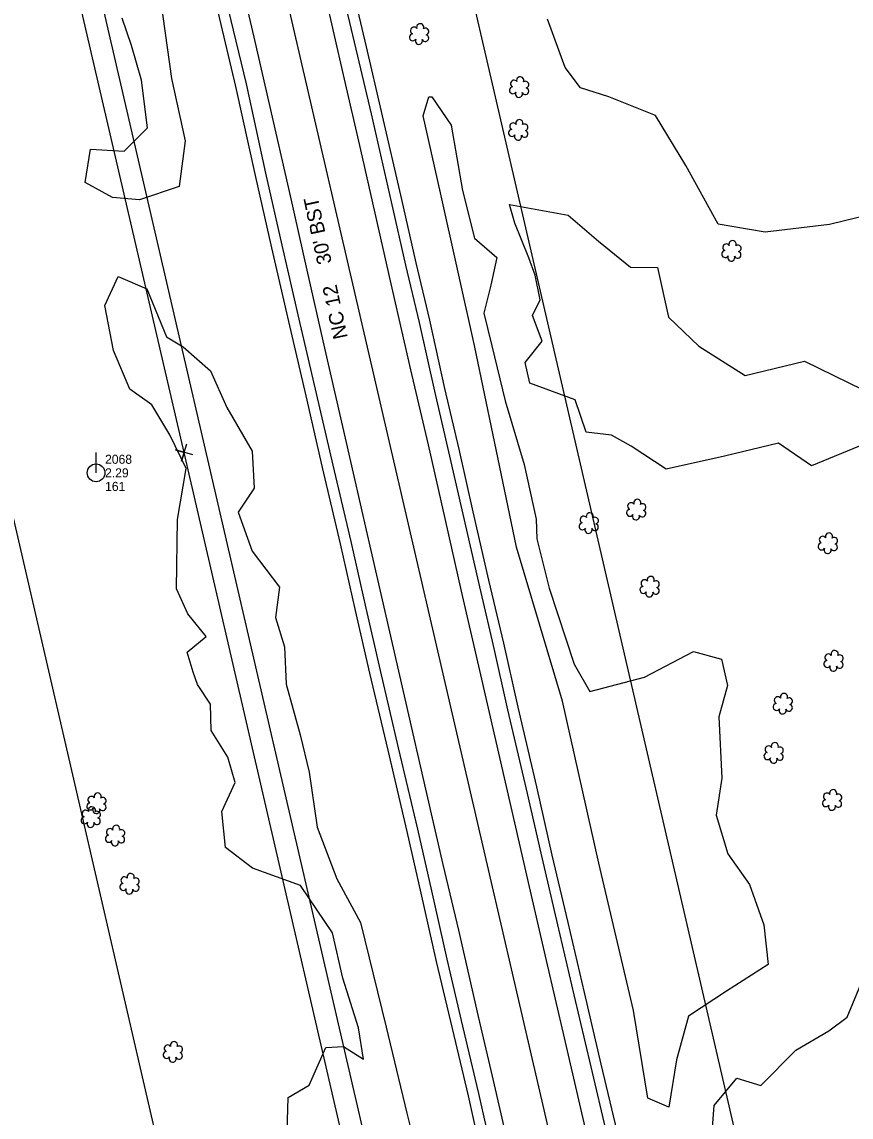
# Model space of a CAD drawing. Extents: x 3040896 to 3051146, y 687568 to 732976.
# Drawn here: x 3046539.5 to 3046768.5, y 709590.6 to 709893.2 of the extents above; entities that cross this region are included whole.
import ezdxf

# ---------------------------------------------------------------- set-up
doc = ezdxf.new("R2010")
doc.units = 0
for name, color, linetype in [('Exist Horizontal Alignment', 7, 'Continuous'), ('Exist Property Corner CELL', 7, 'Continuous'), ('Exist Right of Way Easement Line', 7, 'Continuous'), ('Exist Right of Way Line', 7, 'Continuous'), ('Exist Roads EOP', 7, 'Continuous'), ('Exist Roads EOP Text', 7, 'Continuous'), ('Exist Roads EOT', 7, 'Continuous'), ('Exist Utilities Power Pole CELL', 7, 'Continuous'), ('Exist Utilities Power Pole Cogo Comment', 7, 'Continuous'), ('Exist Utilities Power Pole Cogo Elevation', 7, 'Continuous'), ('Exist Utilities Power Pole Cogo Number', 7, 'Continuous'), ('Exist Utilities Telephone UG Cable', 7, 'Continuous'), ('Exist Utilities Telephone UG FO', 7, 'Continuous'), ('Exist Vegetation Hedge Row', 7, 'Continuous'), ('Exist Vegetation Shrub CELL', 7, 'Continuous')]:
    doc.layers.add(name, color=color, linetype=linetype)

# ---------------------------------------------------------------- blocks, each defined once
blk = doc.blocks.new('EXIST UTILITIES POWER POLE')
at = {"layer": 'Exist Utilities Power Pole CELL'}
for q in [(0, 0.1125), (0, 0)]:
    blk.add_line((0, 0), q, dxfattribs=at)
blk.add_circle((0, 0), 0.049, dxfattribs=at)

msp = doc.modelspace()

# ---------------------------------------------------------------- linework, layer by layer
at = {"layer": 'Exist Horizontal Alignment'}
msp.add_line((3046766.27, 709235.61), (3045901.56, 712973.77), dxfattribs=at)
at = {"layer": 'Exist Property Corner CELL'}
msp.add_line((3046584.31, 709774.26), (3046584.31, 709774.26), dxfattribs=at)
msp.add_lwpolyline([(3046586.7, 709773.54), (3046581.91, 709774.97), (3046584.31, 709774.26), (3046583.59, 709771.86), (3046585.03, 709776.65)], dxfattribs=at)
at = {"layer": 'Exist Right of Way Easement Line'}
for points in [[(3047311.08, 706704.36), (3047238.47, 707011.6), (3047165.1, 707317.98), (3047091.74, 707623), (3047017.1, 707928.7), (3046944.37, 708234.99), (3046873.34, 708542.46), (3046800.68, 708848.44), (3046725.3, 709163.99), (3046654.17, 709471.68), (3046584.31, 709774.26), (3046514.1, 710076.47), (3046443.92, 710377.63), (3046373.52, 710680.16), (3046303.59, 710980.75), (3046233.77, 711284.19), (3046162.88, 711585.07), (3046091.66, 711887.82), (3046022.74, 712188.37), (3045953.13, 712491.09)], [(3047262.41, 706692.92), (3047189.83, 707000.03), (3047116.48, 707306.32), (3047043.15, 707611.22), (3046968.48, 707916.99), (3046895.68, 708223.59), (3046824.66, 708531.06), (3046752.04, 708836.86), (3046676.62, 709152.56), (3046605.45, 709460.43), (3046535.6, 709762.97), (3046465.4, 710065.14), (3046395.22, 710366.28), (3046324.82, 710668.82), (3046254.87, 710969.48), (3046185.08, 711272.85), (3046114.21, 711573.61), (3046042.96, 711876.5), (3045974.01, 712177.18), (3045904.41, 712479.85)]]:
    msp.add_lwpolyline(points, dxfattribs=at)
at = {"layer": 'Exist Right of Way Line'}
for p, q in [((3046814.98, 709246.88), (3045950.27, 712985.04)), ((3046717.56, 709224.35), (3045852.84, 712962.5))]:
    msp.add_line(p, q, dxfattribs=at)
at = {"layer": 'Exist Roads EOP'}
for points in [[(3046627.27, 709904.39), (3046631.69, 709885.64), (3046635.9, 709867.77), (3046641.42, 709843.5), (3046645.4, 709825.97), (3046649.15, 709810.13), (3046653.38, 709791.21), (3046657.28, 709774.44), (3046661.21, 709757.15), (3046665.54, 709738.28), (3046669.64, 709720.92), (3046673.61, 709703.17), (3046678.72, 709681.18), (3046683.02, 709662.32), (3046687.36, 709643.72), (3046691.87, 709624.38), (3046696.54, 709604.5), (3046700.94, 709586.08), (3046705.04, 709567.28)], [(3046674.1, 709559.97), (3046669.91, 709578.33), (3046665.69, 709597.13), (3046661.27, 709615.76), (3046656.9, 709634.28), (3046652.66, 709653.1), (3046648.8, 709670.19), (3046643.51, 709692.65), (3046638.49, 709713.97), (3046634.52, 709731.25), (3046630.37, 709749.68), (3046625.45, 709770.76), (3046620.85, 709790.57), (3046616.08, 709811.06), (3046611.37, 709831.47), (3046606.88, 709851.37), (3046601.46, 709876.06), (3046596.55, 709896.66)]]:
    msp.add_lwpolyline(points, dxfattribs=at)
at = {"layer": 'Exist Roads EOT'}
for points in [[(3046678.86, 709561.15), (3046674.23, 709581.08), (3046669.41, 709601.87), (3046665.57, 709618.43), (3046660.11, 709642.22), (3046655.84, 709660.35), (3046651.02, 709681.21), (3046645.56, 709704.97), (3046640.07, 709729.14), (3046634.95, 709751.56), (3046629.09, 709777), (3046623.14, 709803.06), (3046618.28, 709824.62), (3046613.66, 709845.13), (3046608.92, 709865.71), (3046603.62, 709888.99), (3046597.88, 709913.49), (3046591.87, 709939.52), (3046584.78, 709969.9), (3046579.53, 709992.4), (3046573.4, 710019.07), (3046564.82, 710056.69)], [(3046623.21, 709900.43), (3046628.19, 709878.57), (3046633.01, 709857.83), (3046637.4, 709838.34), (3046641.86, 709818.79), (3046646.82, 709797.11), (3046651.62, 709776.32), (3046656.27, 709756.03), (3046660.82, 709735.9), (3046665.6, 709715.22), (3046670.12, 709695.58), (3046674.53, 709676.35), (3046679.85, 709653.07), (3046684.21, 709633.84), (3046689.2, 709612.52), (3046693.46, 709594.14), (3046697.91, 709575.08), (3046699.96, 709566.25)]]:
    msp.add_lwpolyline(points, dxfattribs=at)
at = {"layer": 'Exist Utilities Telephone UG Cable'}
msp.add_lwpolyline([(3046671.17, 709559.31), (3046666.98, 709577.66), (3046662.76, 709596.46), (3046658.35, 709615.07), (3046653.98, 709633.6), (3046649.73, 709652.44), (3046645.87, 709669.52), (3046640.59, 709691.96), (3046635.56, 709713.3), (3046631.59, 709730.58), (3046627.45, 709749.01), (3046622.53, 709770.08), (3046617.93, 709789.89), (3046613.15, 709810.38), (3046608.45, 709830.8), (3046603.95, 709850.72), (3046598.53, 709875.39), (3046593.63, 709895.98)], dxfattribs=at)
at = {"layer": 'Exist Utilities Telephone UG FO'}
msp.add_lwpolyline([(3046707.97, 709567.92), (3046703.87, 709586.75), (3046699.46, 709605.19), (3046694.79, 709625.06), (3046690.28, 709644.4), (3046685.95, 709663), (3046681.65, 709681.86), (3046676.54, 709703.84), (3046672.57, 709721.59), (3046668.46, 709738.96), (3046664.13, 709757.82), (3046660.2, 709775.11), (3046656.31, 709791.88), (3046652.08, 709810.8), (3046648.33, 709826.65), (3046644.35, 709844.17), (3046638.82, 709868.45), (3046634.61, 709886.33), (3046630.19, 709905.07)], dxfattribs=at)
at = {"layer": 'Exist Vegetation Hedge Row'}
for points in [[(3046575.33, 709916.54), (3046580.82, 709877.57), (3046584.59, 709860.36), (3046582.87, 709847.74), (3046571.95, 709844.01), (3046564.53, 709844.65), (3046556.94, 709848.83), (3046558.41, 709858.08), (3046567.74, 709857.52), (3046574.19, 709863.97), (3046572.47, 709877.08), (3046569.77, 709886.67), (3046567.17, 709894.26)], [(3046796.65, 709904.09), (3046804.56, 709892.15), (3046793.75, 709881.72), (3046790.31, 709868.69), (3046794.08, 709853.26), (3046786.46, 709845.31), (3046781.76, 709841.94), (3046762.48, 709837.2), (3046744.77, 709835.07), (3046731.73, 709837.28), (3046722.79, 709853.55), (3046714.48, 709867.31), (3046701.57, 709872.53), (3046693.74, 709875.02), (3046689.54, 709880.59), (3046684.62, 709893.98)], [(3046652.65, 709872.49), (3046657.99, 709864.68), (3046661.12, 709846.61), (3046664.49, 709833.45), (3046670.65, 709828.1), (3046669, 709820.45), (3046667.03, 709812.76), (3046669.22, 709803.71), (3046672.92, 709788.49), (3046678.22, 709770.91), (3046681.46, 709755.79), (3046681.63, 709750.35), (3046685.11, 709736.76), (3046691.95, 709715.75), (3046696.34, 709708.18), (3046711.41, 709712.16), (3046724.97, 709719.29), (3046732.67, 709717.13), (3046734.33, 709709.86), (3046731.96, 709701.18), (3046732.8, 709684.28), (3046731.22, 709674.07), (3046734.42, 709663.3), (3046740.42, 709654.86), (3046744.4, 709643.7), (3046745.55, 709632.79), (3046734.02, 709625.41), (3046723.51, 709618.51), (3046720.21, 709606.4), (3046718.09, 709593.39), (3046712.35, 709595.81), (3046708.35, 709620.06), (3046698.81, 709660.8), (3046688.75, 709705.52), (3046676.07, 709748.03), (3046664.46, 709803.76), (3046655.03, 709846.01), (3046650.26, 709867.21), (3046651.83, 709872.53), (3046652.65, 709872.49)], [(3046674.14, 709842.77), (3046690.35, 709839.8), (3046698.69, 709832.65), (3046707.54, 709825.4), (3046714.97, 709825.31), (3046718.04, 709811.66), (3046726.45, 709803.64), (3046739.18, 709795.47), (3046755.58, 709799.49), (3046771.62, 709791.63)], [(3046772.07, 709776.49), (3046757.56, 709770.52), (3046748.45, 709776.83), (3046733.5, 709773.2), (3046717.41, 709769.64), (3046707.69, 709775.98), (3046702.29, 709779.01), (3046695.28, 709779.82), (3046692.3, 709788.74), (3046679.7, 709793.35), (3046678.43, 709799.05), (3046683.14, 709805), (3046680.51, 709812.05), (3046682.55, 709816.45), (3046681.21, 709823.18), (3046679.48, 709828), (3046675.58, 709837.62), (3046674.14, 709842.77)], [(3046612.61, 709583.38), (3046613.02, 709596.06), (3046618.8, 709599.42), (3046623.41, 709609.83), (3046628.32, 709610.15), (3046633.78, 709606.59), (3046632.39, 709615.23), (3046628.09, 709629.03), (3046625.26, 709641.47), (3046616.39, 709654.57), (3046603.19, 709659.36), (3046595.73, 709665.08), (3046594.65, 709675.01), (3046598.38, 709683.01), (3046596.3, 709690.05), (3046591.78, 709697.42), (3046591.53, 709704.67), (3046587.99, 709710.1), (3046586.77, 709713.58), (3046585.09, 709719.03), (3046590.36, 709723.35), (3046585.33, 709729.64), (3046582.2, 709736.52), (3046582.4, 709755.76), (3046584.8, 709769.85), (3046580.34, 709779.07), (3046575.34, 709787.37), (3046569.28, 709791.75), (3046564.81, 709802.43), (3046562.38, 709814.87), (3046566.02, 709822.89), (3046574.02, 709819.44), (3046579.43, 709806.18), (3046583.97, 709803.41), (3046591.53, 709796.81), (3046596.07, 709786.66), (3046603.08, 709774.6), (3046603.64, 709764.4), (3046599.19, 709757.73), (3046603.03, 709746.96), (3046610.65, 709737.04), (3046609.51, 709728.64), (3046612, 709720.54), (3046612.43, 709710.2), (3046616.33, 709696.21), (3046618.78, 709685.86), (3046621.04, 709670.74), (3046626.42, 709656.42), (3046633.02, 709644.36), (3046640.03, 709615.45), (3046645.79, 709591.72), (3046654.99, 709554.88)], [(3046729.74, 709581.58), (3046730.63, 709593.85), (3046736.94, 709601.4), (3046743.56, 709599.31), (3046753.2, 709609.13), (3046762.27, 709614.46), (3046767.34, 709618.19), (3046771.57, 709628.41), (3046778.17, 709636.08), (3046780.38, 709645.22), (3046789.17, 709652.74), (3046797.38, 709659.08), (3046804.45, 709649.86), (3046796.36, 709637.33), (3046798.52, 709628.5), (3046807.31, 709623.7), (3046812.8, 709617.53), (3046820.45, 709603.82), (3046817.31, 709597.38), (3046809.11, 709603.91), (3046804.85, 709600.36), (3046799.47, 709592.57), (3046791.85, 709587.82)]]:
    msp.add_lwpolyline(points, dxfattribs=at)
at = {"layer": 'Exist Vegetation Shrub CELL'}
for p, q in [((3046649.23, 709889.66), (3046649.23, 709889.66)), ((3046676.86, 709875), (3046676.86, 709875)), ((3046676.62, 709863.19), (3046676.62, 709863.19)), ((3046735.48, 709829.75), (3046735.48, 709829.75)), ((3046709.19, 709758.26), (3046709.19, 709758.26)), ((3046696.07, 709754.53), (3046696.07, 709754.53)), ((3046762.11, 709748.97), (3046762.11, 709748.97)), ((3046712.9, 709736.97), (3046712.9, 709736.97)), ((3046763.68, 709716.49), (3046763.68, 709716.49)), ((3046749.68, 709704.64), (3046749.68, 709704.64)), ((3046747.15, 709691.06), (3046747.15, 709691.06)), ((3046560.15, 709677.13), (3046560.15, 709677.13)), ((3046763.27, 709678.05), (3046763.27, 709678.05)), ((3046558.56, 709673.31), (3046558.56, 709673.31)), ((3046565.27, 709668.22), (3046565.27, 709668.22)), ((3046569.28, 709654.89), (3046569.28, 709654.89)), ((3046581.24, 709608.45), (3046581.24, 709608.45))]:
    msp.add_line(p, q, dxfattribs=at)
for centre, radius, start, end in [((3046647.75, 709890.79), 0.968, 35.8908, 245.4216), ((3046649.46, 709891.7), 0.99, 334.8391, 200.4717), ((3046650.91, 709890.53), 0.929, 284.4567, 126.0861), ((3046647.43, 709888.96), 0.955, 95.1099, 327.9534), ((3046649.11, 709887.98), 0.984, 151.2797, 21.387), ((3046650.87, 709888.73), 0.937, 204.9913, 73.4601), ((3046675.38, 709876.13), 0.968, 35.8908, 245.4216), ((3046677.09, 709877.04), 0.99, 334.8391, 200.4717), ((3046678.53, 709875.87), 0.929, 284.4567, 126.0861), ((3046675.06, 709874.3), 0.955, 95.1099, 327.9534), ((3046676.73, 709873.32), 0.984, 151.2797, 21.387), ((3046678.5, 709874.07), 0.937, 204.9913, 73.4601), ((3046675.14, 709864.32), 0.968, 35.8908, 245.4216), ((3046676.85, 709865.23), 0.99, 334.8391, 200.4717), ((3046678.29, 709864.06), 0.929, 284.4567, 126.0861), ((3046674.82, 709862.49), 0.955, 95.1099, 327.9534), ((3046676.49, 709861.51), 0.984, 151.2797, 21.387), ((3046678.26, 709862.26), 0.937, 204.9913, 73.4601), ((3046733.99, 709830.88), 0.968, 35.8908, 245.4216), ((3046735.71, 709831.8), 0.99, 334.8391, 200.4717), ((3046737.15, 709830.62), 0.929, 284.4567, 126.0861), ((3046733.68, 709829.05), 0.955, 95.1099, 327.9534), ((3046735.35, 709828.07), 0.984, 151.2797, 21.387), ((3046737.11, 709828.83), 0.937, 204.9913, 73.4601), ((3046709.42, 709760.31), 0.99, 334.8391, 200.4717), ((3046707.39, 709757.56), 0.955, 95.1099, 327.9534), ((3046707.71, 709759.39), 0.968, 35.8908, 245.4216), ((3046710.83, 709757.34), 0.937, 204.9913, 73.4601), ((3046710.86, 709759.13), 0.929, 284.4567, 126.0861), ((3046694.27, 709753.83), 0.955, 95.1099, 327.9534), ((3046694.59, 709755.66), 0.968, 35.8908, 245.4216), ((3046696.3, 709756.57), 0.99, 334.8391, 200.4717), ((3046697.74, 709755.4), 0.929, 284.4567, 126.0861), ((3046709.06, 709756.58), 0.984, 151.2797, 21.387), ((3046695.94, 709752.85), 0.984, 151.2797, 21.387), ((3046697.71, 709753.6), 0.937, 204.9913, 73.4601), ((3046762.34, 709751.01), 0.99, 334.8391, 200.4717), ((3046760.31, 709748.27), 0.955, 95.1099, 327.9534), ((3046760.63, 709750.1), 0.968, 35.8908, 245.4216), ((3046763.75, 709748.04), 0.937, 204.9913, 73.4601), ((3046763.78, 709749.84), 0.929, 284.4567, 126.0861), ((3046761.98, 709747.29), 0.984, 151.2797, 21.387), ((3046713.13, 709739.01), 0.99, 334.8391, 200.4717), ((3046711.1, 709736.27), 0.955, 95.1099, 327.9534), ((3046711.42, 709738.1), 0.968, 35.8908, 245.4216), ((3046714.54, 709736.04), 0.937, 204.9913, 73.4601), ((3046714.57, 709737.84), 0.929, 284.4567, 126.0861), ((3046712.77, 709735.29), 0.984, 151.2797, 21.387), ((3046762.19, 709717.61), 0.968, 35.8908, 245.4216), ((3046763.91, 709718.53), 0.99, 334.8391, 200.4717), ((3046761.88, 709715.78), 0.955, 95.1099, 327.9534), ((3046765.31, 709715.56), 0.937, 204.9913, 73.4601), ((3046765.35, 709717.36), 0.929, 284.4567, 126.0861), ((3046763.55, 709714.8), 0.984, 151.2797, 21.387), ((3046748.2, 709705.77), 0.968, 35.8908, 245.4216), ((3046749.91, 709706.68), 0.99, 334.8391, 200.4717), ((3046751.35, 709705.51), 0.929, 284.4567, 126.0861), ((3046747.88, 709703.94), 0.955, 95.1099, 327.9534), ((3046749.55, 709702.96), 0.984, 151.2797, 21.387), ((3046751.32, 709703.72), 0.937, 204.9913, 73.4601), ((3046745.35, 709690.35), 0.955, 95.1099, 327.9534), ((3046745.66, 709692.19), 0.968, 35.8908, 245.4216), ((3046747.38, 709693.1), 0.99, 334.8391, 200.4717), ((3046748.82, 709691.93), 0.929, 284.4567, 126.0861), ((3046747.02, 709689.38), 0.984, 151.2797, 21.387), ((3046748.78, 709690.13), 0.937, 204.9913, 73.4601), ((3046558.67, 709678.26), 0.968, 35.8908, 245.4216), ((3046560.38, 709679.17), 0.99, 334.8391, 200.4717), ((3046761.79, 709679.17), 0.968, 35.8908, 245.4216), ((3046763.5, 709680.09), 0.99, 334.8391, 200.4717), ((3046764.95, 709678.92), 0.929, 284.4567, 126.0861), ((3046558.35, 709676.43), 0.955, 95.1099, 327.9534), ((3046558.79, 709675.35), 0.99, 334.8391, 200.4717), ((3046561.79, 709676.2), 0.937, 204.9913, 73.4601), ((3046561.82, 709678), 0.929, 284.4567, 126.0861), ((3046761.47, 709677.34), 0.955, 95.1099, 327.9534), ((3046763.15, 709676.36), 0.984, 151.2797, 21.387), ((3046764.91, 709677.12), 0.937, 204.9913, 73.4601), ((3046556.76, 709672.6), 0.955, 95.1099, 327.9534), ((3046557.08, 709674.43), 0.968, 35.8908, 245.4216), ((3046560.02, 709675.45), 0.984, 151.2797, 21.387), ((3046560.2, 709672.38), 0.937, 204.9913, 73.4601), ((3046560.23, 709674.18), 0.929, 284.4567, 126.0861), ((3046558.43, 709671.62), 0.984, 151.2797, 21.387), ((3046563.79, 709669.34), 0.968, 35.8908, 245.4216), ((3046565.5, 709670.26), 0.99, 334.8391, 200.4717), ((3046566.95, 709669.09), 0.929, 284.4567, 126.0861), ((3046563.47, 709667.51), 0.955, 95.1099, 327.9534), ((3046565.14, 709666.53), 0.984, 151.2797, 21.387), ((3046566.91, 709667.29), 0.937, 204.9913, 73.4601), ((3046569.51, 709656.93), 0.99, 334.8391, 200.4717), ((3046567.48, 709654.18), 0.955, 95.1099, 327.9534), ((3046567.8, 709656.01), 0.968, 35.8908, 245.4216), ((3046570.92, 709653.96), 0.937, 204.9913, 73.4601), ((3046570.95, 709655.76), 0.929, 284.4567, 126.0861), ((3046569.15, 709653.2), 0.984, 151.2797, 21.387), ((3046579.75, 709609.58), 0.968, 35.8908, 245.4216), ((3046581.47, 709610.49), 0.99, 334.8391, 200.4717), ((3046582.91, 709609.32), 0.929, 284.4567, 126.0861), ((3046579.44, 709607.75), 0.955, 95.1099, 327.9534), ((3046581.11, 709606.77), 0.984, 151.2797, 21.387), ((3046582.87, 709607.52), 0.937, 204.9913, 73.4601)]:
    msp.add_arc(centre, radius, start, end, dxfattribs=at)

# ---------------------------------------------------------------- block references
at = {"layer": 'Exist Utilities Power Pole CELL', "xscale": 50, "yscale": 50}
msp.add_blockref('EXIST UTILITIES POWER POLE', (3046559.95, 709768.61), dxfattribs=at)

# ---------------------------------------------------------------- texts
at = {"layer": 'Exist Roads EOP Text'}
msp.add_text("NC 12    30' BST", height=4, rotation=102.0567, dxfattribs=at).set_placement((3046629.49, 709806.02))
at = {"layer": 'Exist Utilities Power Pole Cogo Comment'}
msp.add_text('161', height=2.5, dxfattribs=at).set_placement((3046562.45, 709763.61))
at = {"layer": 'Exist Utilities Power Pole Cogo Elevation'}
msp.add_text('2.29', height=2.5, dxfattribs=at).set_placement((3046562.45, 709767.36))
at = {"layer": 'Exist Utilities Power Pole Cogo Number'}
msp.add_text('2068', height=2.5, dxfattribs=at).set_placement((3046562.45, 709771.11))

doc.saveas('drawing.dxf')
